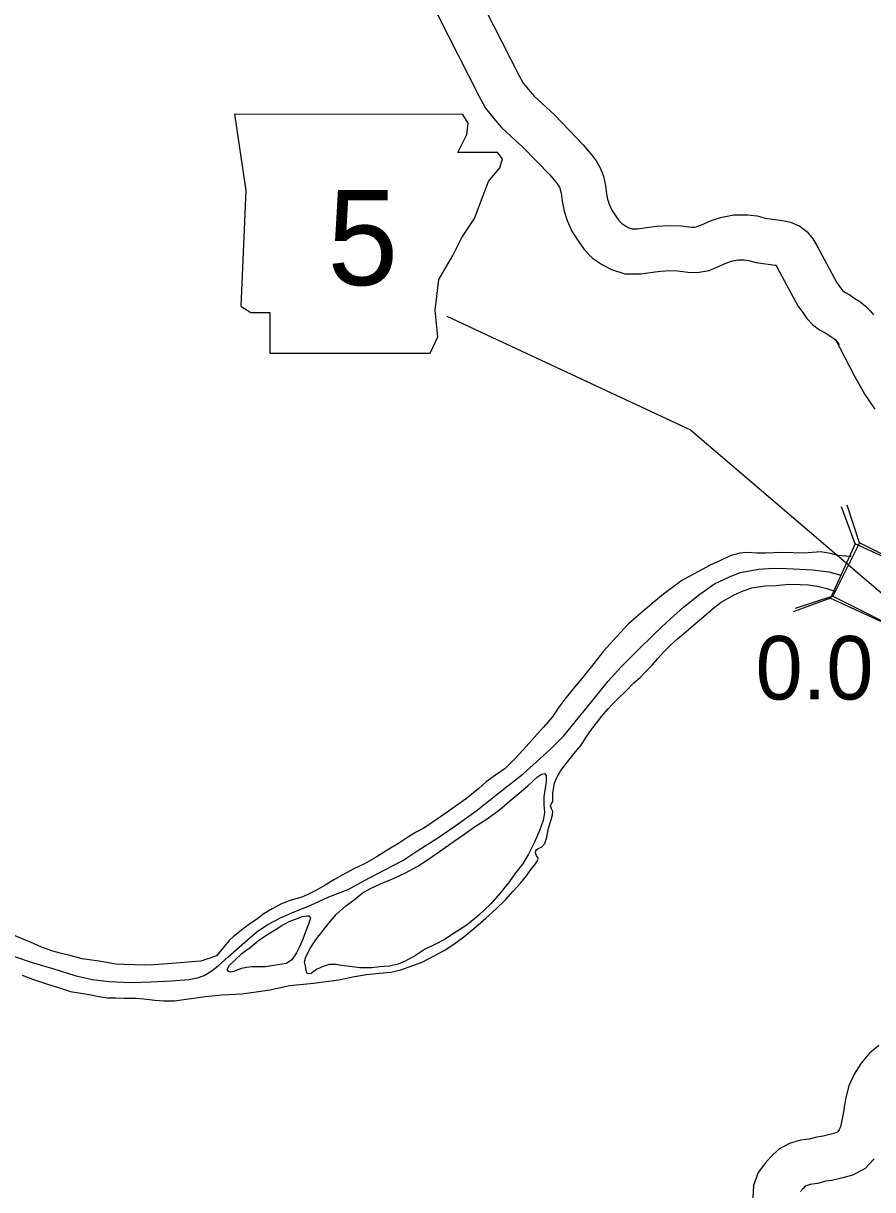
# Model space of a CAD drawing. Extents: x -939622 to -934222, y 1383701 to 1385301.
# Drawn here: x -936549.12 to -936532.16, y 1385000.13 to 1385023.41 of the extents above; entities that cross this region are included whole.
import ezdxf

# ---------------------------------------------------------------- set-up
doc = ezdxf.new("R2010")
doc.units = 0
for name, color, linetype in [('Level 10', 7, 'Continuous'), ('Level 2', 7, 'Continuous'), ('Level 20', 7, 'Continuous'), ('Level 21', 7, 'Continuous'), ('Level 25', 7, 'Continuous'), ('Level 9', 7, 'Continuous')]:
    doc.layers.add(name, color=color, linetype=linetype)

msp = doc.modelspace()

# ---------------------------------------------------------------- linework, layer by layer
at = {"layer": 'Level 10'}
for points in [[(-936540.236, 1385024.365), (-936539.226, 1385022.376), (-936539.138, 1385022.213), (-936539.037, 1385022.087), (-936538.921, 1385021.955), (-936538.762, 1385021.806), (-936538.517, 1385021.582), (-936537.94, 1385020.986), (-936537.833, 1385020.859), (-936537.759, 1385020.774), (-936537.682, 1385020.665), (-936537.603, 1385020.525), (-936537.538, 1385020.361), (-936537.494, 1385020.171), (-936537.474, 1385020.001), (-936537.453, 1385019.897), (-936537.42, 1385019.797), (-936537.367, 1385019.679), (-936537.287, 1385019.557), (-936537.227, 1385019.473), (-936537.172, 1385019.416), (-936537.092, 1385019.362), (-936537.029, 1385019.328), (-936536.97, 1385019.31), (-936536.854, 1385019.308), (-936536.678, 1385019.336), (-936536.47, 1385019.358), (-936536.235, 1385019.375), (-936535.985, 1385019.367), (-936535.777, 1385019.342), (-936535.717, 1385019.339), (-936535.683, 1385019.344), (-936535.581, 1385019.389), (-936535.397, 1385019.466), (-936535.2, 1385019.536), (-936534.932, 1385019.59), (-936534.662, 1385019.588), (-936534.467, 1385019.564), (-936534.306, 1385019.522), (-936533.959, 1385019.471), (-936533.798, 1385019.442), (-936533.615, 1385019.362), (-936533.465, 1385019.248), (-936533.354, 1385019.107), (-936533.278, 1385018.975), (-936532.884, 1385018.245), (-936532.824, 1385018.158), (-936532.778, 1385018.095), (-936532.753, 1385018.068), (-936532.735, 1385018.055), (-936532.701, 1385018.037), (-936532.627, 1385017.994), (-936532.514, 1385017.92), (-936532.419, 1385017.855), (-936532.304, 1385017.766), (-936532.212, 1385017.672), (-936532.146, 1385017.588)], [(-936541.051, 1385023.982), (-936540.023, 1385021.959), (-936539.891, 1385021.713), (-936539.726, 1385021.509), (-936539.57, 1385021.329), (-936539.373, 1385021.145), (-936539.145, 1385020.936), (-936538.608, 1385020.382), (-936538.517, 1385020.274), (-936538.468, 1385020.218), (-936538.445, 1385020.185), (-936538.417, 1385020.136), (-936538.399, 1385020.091), (-936538.382, 1385020.018), (-936538.364, 1385019.858), (-936538.324, 1385019.663), (-936538.26, 1385019.472), (-936538.159, 1385019.245), (-936538.028, 1385019.047), (-936537.921, 1385018.895), (-936537.753, 1385018.723), (-936537.559, 1385018.592), (-936537.379, 1385018.494), (-936537.111, 1385018.412), (-936536.79, 1385018.407), (-936536.56, 1385018.444), (-936536.391, 1385018.462), (-936536.218, 1385018.474), (-936536.054, 1385018.469), (-936535.853, 1385018.444), (-936535.667, 1385018.435), (-936535.426, 1385018.473), (-936535.226, 1385018.562), (-936535.072, 1385018.626), (-936534.96, 1385018.667), (-936534.845, 1385018.689), (-936534.72, 1385018.689), (-936534.638, 1385018.678), (-936534.486, 1385018.638), (-936534.104, 1385018.582), (-936534.088, 1385018.579), (-936534.064, 1385018.537), (-936533.652, 1385017.773), (-936533.557, 1385017.635), (-936533.473, 1385017.521), (-936533.362, 1385017.401), (-936533.22, 1385017.293), (-936533.133, 1385017.247), (-936533.098, 1385017.227), (-936533.016, 1385017.174), (-936532.952, 1385017.129), (-936532.902, 1385017.09), (-936532.889, 1385017.078), (-936532.868, 1385017.05), (-936532.826, 1385016.992)], [(-936532.907, 1385017.112), (-936532.526, 1385016.379), (-936532.314, 1385016.001), (-936532.119, 1385015.709)], [(-936532.039, 1385003.009), (-936532.225, 1385002.856), (-936532.391, 1385002.653), (-936532.526, 1385002.436), (-936532.633, 1385002.201), (-936532.69, 1385001.998), (-936532.723, 1385001.824), (-936532.74, 1385001.686), (-936532.802, 1385001.387), (-936532.828, 1385001.332), (-936532.852, 1385001.291), (-936532.862, 1385001.281), (-936532.892, 1385001.266), (-936532.989, 1385001.238), (-936533.148, 1385001.199), (-936533.272, 1385001.181), (-936533.426, 1385001.14), (-936533.6, 1385001.121), (-936533.82, 1385001.05), (-936534.035, 1385000.937), (-936534.191, 1385000.789), (-936534.301, 1385000.669), (-936534.445, 1385000.471), (-936534.537, 1385000.215), (-936534.55, 1384999.969)], [(-936532.13, 1385000.745), (-936532.319, 1385000.547), (-936532.563, 1385000.424), (-936532.758, 1385000.368), (-936532.976, 1385000.314), (-936533.092, 1385000.298), (-936533.26, 1385000.253), (-936533.41, 1385000.236), (-936533.471, 1385000.217), (-936533.505, 1385000.199), (-936533.55, 1385000.156), (-936533.604, 1385000.098)]]:
    msp.add_lwpolyline(points, dxfattribs=at)
at = {"layer": 'Level 2'}
for points in [[(-936549.298, 1385004.788), (-936548.95, 1385004.663), (-936548.517, 1385004.536), (-936548.094, 1385004.407), (-936547.75, 1385004.326), (-936547.412, 1385004.288), (-936546.979, 1385004.267), (-936546.574, 1385004.281), (-936546.172, 1385004.301), (-936545.818, 1385004.327), (-936545.644, 1385004.36), (-936545.513, 1385004.408), (-936545.353, 1385004.505), (-936545.234, 1385004.597), (-936545.034, 1385004.779), (-936544.647, 1385005.118), (-936544.45, 1385005.287), (-936544.242, 1385005.421), (-936544.002, 1385005.552), (-936543.761, 1385005.659), (-936543.382, 1385005.808), (-936543.019, 1385005.975), (-936542.638, 1385006.124), (-936542.32, 1385006.296), (-936541.919, 1385006.509), (-936541.547, 1385006.703), (-936541.224, 1385006.914), (-936540.865, 1385007.138), (-936540.483, 1385007.401), (-936540.057, 1385007.708), (-936539.723, 1385007.973), (-936539.445, 1385008.193), (-936539.138, 1385008.43), (-936538.604, 1385008.914), (-936538.325, 1385009.19), (-936538.067, 1385009.511), (-936537.777, 1385009.866), (-936537.444, 1385010.282), (-936537.185, 1385010.567), (-936536.847, 1385010.896), (-936536.535, 1385011.203), (-936536.267, 1385011.467), (-936535.939, 1385011.756), (-936535.614, 1385012.013), (-936535.318, 1385012.22), (-936535.018, 1385012.365), (-936534.803, 1385012.447), (-936534.432, 1385012.515), (-936534.147, 1385012.533), (-936533.871, 1385012.527), (-936533.359, 1385012.501), (-936533.037, 1385012.465), (-936532.864, 1385012.415)], [(-936549.298, 1385004.788), (-936548.95, 1385004.663), (-936548.517, 1385004.536), (-936548.094, 1385004.407), (-936547.75, 1385004.326), (-936547.412, 1385004.288), (-936546.979, 1385004.267), (-936546.574, 1385004.281), (-936546.172, 1385004.301), (-936545.818, 1385004.327), (-936545.644, 1385004.36), (-936545.513, 1385004.408), (-936545.353, 1385004.505), (-936545.234, 1385004.597), (-936545.034, 1385004.779), (-936544.647, 1385005.118), (-936544.45, 1385005.287), (-936544.242, 1385005.421), (-936544.002, 1385005.552), (-936543.761, 1385005.659), (-936543.382, 1385005.808), (-936543.019, 1385005.975), (-936542.638, 1385006.124), (-936542.32, 1385006.296), (-936541.919, 1385006.509), (-936541.547, 1385006.703), (-936541.224, 1385006.914), (-936540.865, 1385007.138), (-936540.483, 1385007.401), (-936540.057, 1385007.708), (-936539.723, 1385007.973), (-936539.445, 1385008.193), (-936539.138, 1385008.43), (-936538.604, 1385008.914), (-936538.325, 1385009.19), (-936538.067, 1385009.511), (-936537.777, 1385009.866), (-936537.444, 1385010.282), (-936537.185, 1385010.567), (-936536.847, 1385010.896), (-936536.535, 1385011.203), (-936536.267, 1385011.467), (-936535.939, 1385011.756), (-936535.614, 1385012.013), (-936535.318, 1385012.22), (-936535.018, 1385012.365), (-936534.803, 1385012.447), (-936534.432, 1385012.515), (-936534.147, 1385012.533), (-936533.871, 1385012.527), (-936533.359, 1385012.501), (-936533.037, 1385012.465), (-936532.797, 1385012.396)]]:
    msp.add_lwpolyline(points, dxfattribs=at)
at = {"layer": 'Level 20'}
for p, q in [((-936532.507, 1385013.018), (-936532.782, 1385013.76)), ((-936532.421, 1385013.039), (-936532.67, 1385013.791)), ((-936533.003, 1385011.938), (-936533.746, 1385011.663)), ((-936532.954, 1385011.977), (-936533.706, 1385011.728))]:
    msp.add_line(p, q, dxfattribs=at)
for points in [[(-936533.003, 1385011.938), (-936529.765, 1385010.45), (-936529.269, 1385011.53), (-936532.507, 1385013.018)], [(-936532.954, 1385011.977), (-936529.77, 1385010.377), (-936529.236, 1385011.438), (-936532.421, 1385013.039)]]:
    msp.add_lwpolyline(points, close=True, dxfattribs=at)
at = {"layer": 'Level 21'}
msp.add_lwpolyline([(-936544.908, 1385021.594), (-936544.68, 1385020.071), (-936544.781, 1385017.762), (-936544.578, 1385017.635), (-936544.197, 1385017.635), (-936544.197, 1385016.823), (-936541, 1385016.823), (-936540.848, 1385017.153), (-936540.898, 1385017.686), (-936540.822, 1385018.295), (-936540.543, 1385018.777), (-936540.365, 1385019.132), (-936540.112, 1385019.513), (-936539.959, 1385019.919), (-936539.833, 1385020.249), (-936539.604, 1385020.528), (-936539.553, 1385020.705), (-936539.655, 1385020.832), (-936540.442, 1385020.832), (-936540.264, 1385021.188), (-936540.239, 1385021.416), (-936540.344, 1385021.591)], close=True, dxfattribs=at)
at = {"layer": 'Level 25'}
msp.add_lwpolyline([(-936540.662, 1385017.566), (-936535.796, 1385015.295), (-936531.363, 1385011.509)], dxfattribs=at)
at = {"layer": 'Level 9'}
for points in [[(-936532.631, 1385012.771), (-936532.858, 1385012.791), (-936533, 1385012.827), (-936533.199, 1385012.859), (-936533.529, 1385012.834), (-936533.974, 1385012.849), (-936534.136, 1385012.84), (-936534.301, 1385012.834), (-936534.475, 1385012.836), (-936534.677, 1385012.85), (-936534.815, 1385012.835), (-936535.006, 1385012.783), (-936535.214, 1385012.68), (-936535.407, 1385012.592), (-936535.972, 1385012.288), (-936536.128, 1385012.168), (-936536.303, 1385012.044), (-936536.525, 1385011.865), (-936536.787, 1385011.64), (-936537.035, 1385011.421), (-936537.273, 1385011.167), (-936537.534, 1385010.876), (-936537.73, 1385010.631), (-936537.97, 1385010.331), (-936538.114, 1385010.157), (-936538.307, 1385009.918), (-936538.43, 1385009.759), (-936538.561, 1385009.561), (-936538.737, 1385009.362), (-936538.922, 1385009.154), (-936539.133, 1385008.918), (-936539.315, 1385008.722), (-936539.501, 1385008.54), (-936539.693, 1385008.401), (-936539.877, 1385008.268), (-936540.027, 1385008.139), (-936540.272, 1385007.941), (-936540.79, 1385007.57), (-936541.125, 1385007.349), (-936541.292, 1385007.258), (-936541.413, 1385007.184), (-936541.609, 1385007.056), (-936541.858, 1385006.904), (-936542.074, 1385006.767), (-936542.312, 1385006.633), (-936542.538, 1385006.526), (-936542.74, 1385006.414), (-936542.909, 1385006.32), (-936543.093, 1385006.208)], [(-936532.587, 1385012.765), (-936532.608, 1385012.769), (-936532.858, 1385012.791), (-936533, 1385012.827), (-936533.199, 1385012.859), (-936533.529, 1385012.834), (-936533.974, 1385012.849), (-936534.136, 1385012.84), (-936534.301, 1385012.834), (-936534.475, 1385012.836), (-936534.677, 1385012.85), (-936534.815, 1385012.835), (-936535.006, 1385012.783), (-936535.214, 1385012.68), (-936535.407, 1385012.592), (-936535.972, 1385012.288), (-936536.128, 1385012.168), (-936536.303, 1385012.044), (-936536.525, 1385011.865), (-936536.787, 1385011.64), (-936537.035, 1385011.421), (-936537.273, 1385011.167), (-936537.534, 1385010.876), (-936537.73, 1385010.631), (-936537.97, 1385010.331), (-936538.114, 1385010.157), (-936538.307, 1385009.918), (-936538.43, 1385009.759), (-936538.561, 1385009.561), (-936538.737, 1385009.362), (-936538.922, 1385009.154), (-936539.133, 1385008.918), (-936539.315, 1385008.722), (-936539.501, 1385008.54), (-936539.693, 1385008.401), (-936539.877, 1385008.268), (-936540.027, 1385008.139), (-936540.272, 1385007.941), (-936540.79, 1385007.57), (-936541.125, 1385007.349), (-936541.292, 1385007.258), (-936541.413, 1385007.184), (-936541.609, 1385007.056), (-936541.858, 1385006.904), (-936542.074, 1385006.767), (-936542.312, 1385006.633), (-936542.538, 1385006.526), (-936542.74, 1385006.414), (-936542.909, 1385006.32), (-936543.093, 1385006.208)], [(-936549.146, 1385004.415), (-936548.943, 1385004.335), (-936548.643, 1385004.236), (-936548.443, 1385004.171), (-936548.183, 1385004.089), (-936547.806, 1385004.024), (-936547.652, 1385003.991), (-936547.447, 1385003.96), (-936547.285, 1385003.96), (-936547.108, 1385003.954), (-936546.876, 1385003.95), (-936546.72, 1385003.938), (-936546.5, 1385003.913), (-936546.322, 1385003.901), (-936546.103, 1385003.897), (-936545.492, 1385003.987), (-936545.159, 1385004.018), (-936544.883, 1385004.033), (-936544.76, 1385004.038), (-936544.52, 1385004.076), (-936544.2, 1385004.122), (-936543.802, 1385004.205), (-936543.331, 1385004.251), (-936542.822, 1385004.318), (-936542.511, 1385004.385), (-936542.268, 1385004.423), (-936542.019, 1385004.455), (-936541.785, 1385004.475), (-936541.585, 1385004.521), (-936541.156, 1385004.671), (-936540.93, 1385004.79), (-936540.716, 1385004.903), (-936540.523, 1385005.033), (-936540.325, 1385005.175), (-936540.086, 1385005.379), (-936539.885, 1385005.551), (-936539.682, 1385005.736), (-936539.487, 1385005.92), (-936539.338, 1385006.086), (-936539.191, 1385006.248), (-936539.077, 1385006.395), (-936538.98, 1385006.526), (-936538.896, 1385006.636), (-936538.855, 1385006.697), (-936538.844, 1385006.746), (-936538.872, 1385006.799), (-936538.897, 1385006.847), (-936538.889, 1385006.892), (-936538.875, 1385006.917), (-936538.842, 1385006.941), (-936538.774, 1385006.97), (-936538.709, 1385007.04), (-936538.67, 1385007.164), (-936538.631, 1385007.349), (-936538.584, 1385007.515), (-936538.553, 1385007.615), (-936538.551, 1385007.681), (-936538.576, 1385007.729), (-936538.593, 1385007.789), (-936538.578, 1385007.828), (-936538.549, 1385007.88), (-936538.548, 1385007.937), (-936538.547, 1385008.036), (-936538.537, 1385008.133), (-936538.512, 1385008.245), (-936538.466, 1385008.354), (-936538.385, 1385008.497), (-936538.254, 1385008.671), (-936538.145, 1385008.806), (-936538.061, 1385008.91), (-936537.984, 1385009.004), (-936537.897, 1385009.145), (-936537.775, 1385009.312), (-936537.678, 1385009.444), (-936537.567, 1385009.584), (-936537.441, 1385009.728), (-936537.359, 1385009.82), (-936537.247, 1385009.925), (-936537.094, 1385010.072), (-936536.929, 1385010.247), (-936536.802, 1385010.355), (-936536.687, 1385010.472), (-936536.567, 1385010.601), (-936536.453, 1385010.735), (-936536.341, 1385010.855), (-936536.206, 1385010.99), (-936536.061, 1385011.128), (-936535.893, 1385011.264), (-936535.698, 1385011.43), (-936535.533, 1385011.572), (-936535.365, 1385011.717), (-936535.184, 1385011.859), (-936534.926, 1385012), (-936534.747, 1385012.082), (-936534.572, 1385012.145), (-936534.308, 1385012.184), (-936534.086, 1385012.191), (-936533.849, 1385012.217), (-936533.608, 1385012.21)], [(-936549.146, 1385004.415), (-936548.943, 1385004.335), (-936548.643, 1385004.236), (-936548.443, 1385004.171), (-936548.183, 1385004.089), (-936547.806, 1385004.024), (-936547.652, 1385003.991), (-936547.447, 1385003.96), (-936547.285, 1385003.96), (-936547.108, 1385003.954), (-936546.876, 1385003.95), (-936546.72, 1385003.938), (-936546.5, 1385003.913), (-936546.322, 1385003.901), (-936546.103, 1385003.897), (-936545.492, 1385003.987), (-936545.159, 1385004.018), (-936544.883, 1385004.033), (-936544.76, 1385004.038), (-936544.52, 1385004.076), (-936544.2, 1385004.122), (-936543.802, 1385004.205), (-936543.331, 1385004.251), (-936542.822, 1385004.318), (-936542.511, 1385004.385), (-936542.268, 1385004.423), (-936542.019, 1385004.455), (-936541.785, 1385004.475), (-936541.585, 1385004.521), (-936541.156, 1385004.671), (-936540.93, 1385004.79), (-936540.716, 1385004.903), (-936540.523, 1385005.033), (-936540.325, 1385005.175), (-936540.086, 1385005.379), (-936539.885, 1385005.551), (-936539.682, 1385005.736), (-936539.487, 1385005.92), (-936539.338, 1385006.086), (-936539.191, 1385006.248), (-936539.077, 1385006.395), (-936538.98, 1385006.526), (-936538.896, 1385006.636), (-936538.855, 1385006.697), (-936538.844, 1385006.746), (-936538.872, 1385006.799), (-936538.897, 1385006.847), (-936538.889, 1385006.892), (-936538.875, 1385006.917), (-936538.842, 1385006.941), (-936538.774, 1385006.97), (-936538.709, 1385007.04), (-936538.67, 1385007.164), (-936538.631, 1385007.349), (-936538.584, 1385007.515), (-936538.553, 1385007.615), (-936538.551, 1385007.681), (-936538.576, 1385007.729), (-936538.593, 1385007.789), (-936538.578, 1385007.828), (-936538.549, 1385007.88), (-936538.548, 1385007.937), (-936538.547, 1385008.036), (-936538.537, 1385008.133), (-936538.512, 1385008.245), (-936538.466, 1385008.354), (-936538.385, 1385008.497), (-936538.254, 1385008.671), (-936538.145, 1385008.806), (-936538.061, 1385008.91), (-936537.984, 1385009.004), (-936537.897, 1385009.145), (-936537.775, 1385009.312), (-936537.678, 1385009.444), (-936537.567, 1385009.584), (-936537.441, 1385009.728), (-936537.359, 1385009.82), (-936537.247, 1385009.925), (-936537.094, 1385010.072), (-936536.929, 1385010.247), (-936536.802, 1385010.355), (-936536.687, 1385010.472), (-936536.567, 1385010.601), (-936536.453, 1385010.735), (-936536.341, 1385010.855), (-936536.206, 1385010.99), (-936536.061, 1385011.128), (-936535.893, 1385011.264), (-936535.698, 1385011.43), (-936535.533, 1385011.572), (-936535.365, 1385011.717), (-936535.184, 1385011.859), (-936534.926, 1385012), (-936534.747, 1385012.082), (-936534.572, 1385012.145), (-936534.308, 1385012.184), (-936534.086, 1385012.191), (-936533.849, 1385012.217), (-936533.608, 1385012.21)], [(-936533.608, 1385012.21), (-936533.443, 1385012.204), (-936533.238, 1385012.169), (-936533.075, 1385012.128), (-936532.975, 1385012.094)], [(-936533.608, 1385012.21), (-936533.443, 1385012.204), (-936533.238, 1385012.169), (-936533.075, 1385012.128), (-936532.914, 1385012.074), (-936532.899, 1385012.069)], [(-936543.152, 1385004.576), (-936543.211, 1385004.554), (-936543.262, 1385004.529), (-936543.321, 1385004.483), (-936543.374, 1385004.446), (-936543.419, 1385004.436), (-936543.462, 1385004.453), (-936543.475, 1385004.51), (-936543.482, 1385004.546), (-936543.489, 1385004.597), (-936543.505, 1385004.68), (-936543.478, 1385004.78), (-936543.394, 1385004.944), (-936543.289, 1385005.109), (-936543.14, 1385005.299), (-936543.023, 1385005.448), (-936542.873, 1385005.626), (-936542.682, 1385005.795), (-936542.513, 1385005.919), (-936542.354, 1385006.046), (-936542.187, 1385006.142), (-936541.988, 1385006.237), (-936541.72, 1385006.347), (-936541.491, 1385006.457), (-936541.247, 1385006.589), (-936541.01, 1385006.744), (-936540.812, 1385006.88), (-936540.516, 1385007.088), (-936540.306, 1385007.236), (-936540.11, 1385007.376), (-936539.858, 1385007.534), (-936539.616, 1385007.711), (-936539.418, 1385007.877), (-936539.217, 1385008.047), (-936539.046, 1385008.189), (-936538.946, 1385008.281), (-936538.851, 1385008.37), (-936538.774, 1385008.426), (-936538.714, 1385008.436), (-936538.684, 1385008.398), (-936538.681, 1385008.274), (-936538.699, 1385008.145), (-936538.729, 1385007.969), (-936538.728, 1385007.819), (-936538.716, 1385007.657), (-936538.74, 1385007.497), (-936538.808, 1385007.312), (-936538.92, 1385007.051), (-936539.035, 1385006.826), (-936539.151, 1385006.625), (-936539.286, 1385006.463), (-936539.435, 1385006.258), (-936539.607, 1385006.044), (-936539.789, 1385005.833), (-936540.025, 1385005.609), (-936540.261, 1385005.42), (-936540.477, 1385005.275), (-936540.712, 1385005.125), (-936540.905, 1385005.022), (-936541.113, 1385004.922), (-936541.291, 1385004.804), (-936541.496, 1385004.691), (-936541.636, 1385004.634)], [(-936543.152, 1385004.576), (-936543.211, 1385004.554), (-936543.262, 1385004.529), (-936543.321, 1385004.483), (-936543.374, 1385004.446), (-936543.419, 1385004.436), (-936543.462, 1385004.453), (-936543.475, 1385004.51), (-936543.482, 1385004.546), (-936543.489, 1385004.597), (-936543.505, 1385004.68), (-936543.478, 1385004.78), (-936543.394, 1385004.944), (-936543.289, 1385005.109), (-936543.14, 1385005.299), (-936543.023, 1385005.448), (-936542.873, 1385005.626), (-936542.682, 1385005.795), (-936542.513, 1385005.919), (-936542.354, 1385006.046), (-936542.187, 1385006.142), (-936541.988, 1385006.237), (-936541.72, 1385006.347), (-936541.491, 1385006.457), (-936541.247, 1385006.589), (-936541.01, 1385006.744), (-936540.812, 1385006.88), (-936540.516, 1385007.088), (-936540.306, 1385007.236), (-936540.11, 1385007.376), (-936539.858, 1385007.534), (-936539.616, 1385007.711), (-936539.418, 1385007.877), (-936539.217, 1385008.047), (-936539.046, 1385008.189), (-936538.946, 1385008.281), (-936538.851, 1385008.37), (-936538.774, 1385008.426), (-936538.714, 1385008.436), (-936538.684, 1385008.398), (-936538.681, 1385008.274), (-936538.699, 1385008.145), (-936538.729, 1385007.969), (-936538.728, 1385007.819), (-936538.716, 1385007.657), (-936538.74, 1385007.497), (-936538.808, 1385007.312), (-936538.92, 1385007.051), (-936539.035, 1385006.826), (-936539.151, 1385006.625), (-936539.286, 1385006.463), (-936539.435, 1385006.258), (-936539.607, 1385006.044), (-936539.789, 1385005.833), (-936540.025, 1385005.609), (-936540.261, 1385005.42), (-936540.477, 1385005.275), (-936540.712, 1385005.125), (-936540.905, 1385005.022), (-936541.113, 1385004.922), (-936541.291, 1385004.804), (-936541.496, 1385004.691), (-936541.636, 1385004.634)], [(-936543.093, 1385006.208), (-936543.28, 1385006.105), (-936543.444, 1385006.02), (-936543.56, 1385005.97), (-936543.682, 1385005.934), (-936543.837, 1385005.886), (-936543.983, 1385005.829), (-936544.156, 1385005.738), (-936544.313, 1385005.642), (-936544.464, 1385005.524), (-936544.6, 1385005.437), (-936544.733, 1385005.338), (-936544.834, 1385005.255), (-936544.928, 1385005.184), (-936545.014, 1385005.104), (-936545.105, 1385004.991), (-936545.266, 1385004.801), (-936545.436, 1385004.74), (-936545.579, 1385004.692), (-936545.759, 1385004.68), (-936546.074, 1385004.655), (-936546.332, 1385004.632), (-936546.509, 1385004.619), (-936546.704, 1385004.612), (-936546.902, 1385004.62), (-936547.107, 1385004.625), (-936547.269, 1385004.634), (-936547.616, 1385004.693), (-936547.951, 1385004.74), (-936548.171, 1385004.799), (-936548.364, 1385004.843), (-936548.534, 1385004.888), (-936548.761, 1385004.968), (-936548.982, 1385005.068), (-936549.116, 1385005.123), (-936549.285, 1385005.198)], [(-936543.093, 1385006.208), (-936543.28, 1385006.105), (-936543.444, 1385006.02), (-936543.56, 1385005.97), (-936543.682, 1385005.934), (-936543.837, 1385005.886), (-936543.983, 1385005.829), (-936544.156, 1385005.738), (-936544.313, 1385005.642), (-936544.464, 1385005.524), (-936544.6, 1385005.437), (-936544.733, 1385005.338), (-936544.834, 1385005.255), (-936544.928, 1385005.184), (-936545.014, 1385005.104), (-936545.105, 1385004.991), (-936545.266, 1385004.801), (-936545.436, 1385004.74), (-936545.579, 1385004.692), (-936545.759, 1385004.68), (-936546.074, 1385004.655), (-936546.332, 1385004.632), (-936546.509, 1385004.619), (-936546.704, 1385004.612), (-936546.902, 1385004.62), (-936547.107, 1385004.625), (-936547.269, 1385004.634), (-936547.616, 1385004.693), (-936547.951, 1385004.74), (-936548.171, 1385004.799), (-936548.364, 1385004.843), (-936548.534, 1385004.888), (-936548.761, 1385004.968), (-936548.982, 1385005.068), (-936549.116, 1385005.123), (-936549.285, 1385005.198)], [(-936544.923, 1385004.486), (-936544.982, 1385004.473), (-936545.028, 1385004.487), (-936545.05, 1385004.523), (-936545.003, 1385004.611), (-936544.915, 1385004.7), (-936544.762, 1385004.844), (-936544.584, 1385004.974), (-936544.428, 1385005.101), (-936544.259, 1385005.216), (-936544.075, 1385005.331), (-936543.962, 1385005.405), (-936543.817, 1385005.486), (-936543.656, 1385005.541), (-936543.546, 1385005.582), (-936543.465, 1385005.599), (-936543.408, 1385005.594), (-936543.389, 1385005.552), (-936543.425, 1385005.428), (-936543.485, 1385005.28), (-936543.548, 1385005.113), (-936543.614, 1385004.967), (-936543.666, 1385004.861), (-936543.718, 1385004.781), (-936543.759, 1385004.72), (-936543.806, 1385004.683), (-936543.877, 1385004.646), (-936543.958, 1385004.629), (-936544.078, 1385004.612)], [(-936544.923, 1385004.486), (-936544.982, 1385004.473), (-936545.028, 1385004.487), (-936545.05, 1385004.523), (-936545.003, 1385004.611), (-936544.915, 1385004.7), (-936544.762, 1385004.844), (-936544.584, 1385004.974), (-936544.428, 1385005.101), (-936544.259, 1385005.216), (-936544.075, 1385005.331), (-936543.962, 1385005.405), (-936543.817, 1385005.486), (-936543.656, 1385005.541), (-936543.546, 1385005.582), (-936543.465, 1385005.599), (-936543.408, 1385005.594), (-936543.389, 1385005.552), (-936543.425, 1385005.428), (-936543.485, 1385005.28), (-936543.548, 1385005.113), (-936543.614, 1385004.967), (-936543.666, 1385004.861), (-936543.718, 1385004.781), (-936543.759, 1385004.72), (-936543.806, 1385004.683), (-936543.877, 1385004.646), (-936543.958, 1385004.629), (-936544.078, 1385004.612)], [(-936541.636, 1385004.634), (-936541.815, 1385004.592), (-936542.001, 1385004.576), (-936542.163, 1385004.56), (-936542.403, 1385004.559), (-936542.605, 1385004.588), (-936542.771, 1385004.608), (-936542.879, 1385004.624), (-936543.015, 1385004.624), (-936543.152, 1385004.576)], [(-936541.636, 1385004.634), (-936541.815, 1385004.592), (-936542.001, 1385004.576), (-936542.163, 1385004.56), (-936542.403, 1385004.559), (-936542.605, 1385004.588), (-936542.771, 1385004.608), (-936542.879, 1385004.624), (-936543.015, 1385004.624), (-936543.152, 1385004.576)], [(-936544.078, 1385004.612), (-936544.285, 1385004.58), (-936544.438, 1385004.58), (-936544.558, 1385004.578), (-936544.66, 1385004.564), (-936544.768, 1385004.547), (-936544.923, 1385004.486)], [(-936544.078, 1385004.612), (-936544.285, 1385004.58), (-936544.438, 1385004.58), (-936544.558, 1385004.578), (-936544.66, 1385004.564), (-936544.768, 1385004.547), (-936544.923, 1385004.486)]]:
    msp.add_lwpolyline(points, dxfattribs=at)

# ---------------------------------------------------------------- texts
at = {"layer": 'Level 21'}
msp.add_text('5', height=1.901, dxfattribs=at).set_placement((-936543.051, 1385018.184))
at = {"layer": 'Level 25'}
msp.add_text('0.0', height=1.2672, dxfattribs=at).set_placement((-936534.499, 1385009.914))

doc.saveas('drawing.dxf')
